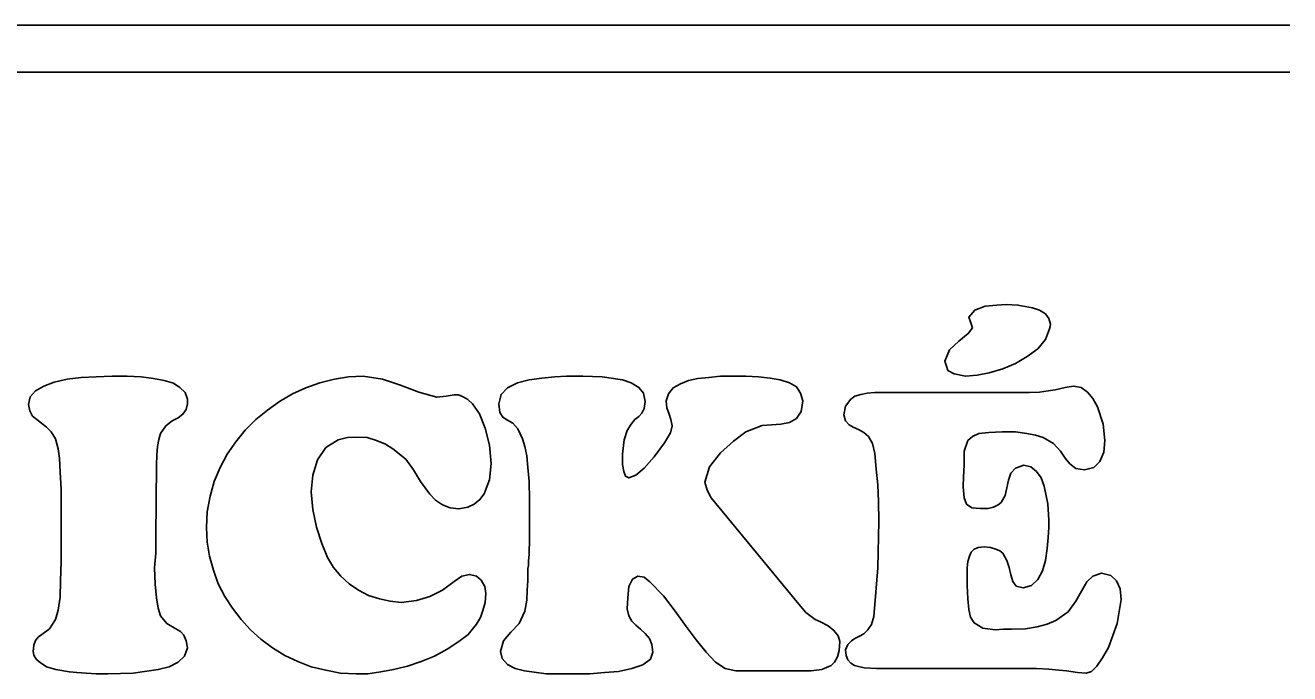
# Model space of a CAD drawing. Extents: x -866693 to -866303, y -1041966 to -1040244.
# Drawn here: x -866375.66 to -866366.72, y -1041631.07 to -1041626.49 of the extents above; entities that cross this region are included whole.
import ezdxf

# ---------------------------------------------------------------- set-up
doc = ezdxf.new("R2010")
doc.units = 0
doc.layers.add('Tabulka', color=7, linetype='Continuous')

msp = doc.modelspace()

# ---------------------------------------------------------------- linework, layer by layer
at = {"layer": 'Tabulka'}
for p, q in [((-866366.7176, -1041626.4881), (-866404.0809, -1041626.4881)), ((-866404.0809, -1041626.8185), (-866366.7176, -1041626.8185))]:
    msp.add_line(p, q, dxfattribs=at)
for points in [[(-866368.9612, -1041628.6261), (-866368.9901, -1041628.6674), (-866369.0562, -1041628.7211), (-866369.1222, -1041628.783), (-866369.1553, -1041628.8615), (-866369.147, -1041628.8904), (-866369.1346, -1041628.9276), (-866369.0892, -1041628.9523), (-866369.0107, -1041628.9689), (-866368.9282, -1041628.9606), (-866368.8414, -1041628.9441), (-866368.7464, -1041628.9152), (-866368.6556, -1041628.878), (-866368.573, -1041628.8285), (-866368.4987, -1041628.7748), (-866368.445, -1041628.7087), (-866368.4161, -1041628.6344), (-866368.4119, -1041628.6178), (-866368.4078, -1041628.6013), (-866368.4202, -1041628.56), (-866368.445, -1041628.527), (-866368.4863, -1041628.5022), (-866368.5358, -1041628.4857), (-866368.6391, -1041628.465), (-866368.7217, -1041628.4609), (-866368.7877, -1041628.465), (-866368.8703, -1041628.4733), (-866368.9447, -1041628.5022), (-866368.986, -1041628.5518), (-866368.9736, -1041628.5848)], [(-866375.4034, -1041629.9145), (-866375.4034, -1041630.278), (-866375.4076, -1041630.4142), (-866375.4117, -1041630.5299), (-866375.4241, -1041630.6207), (-866375.4447, -1041630.6868), (-866375.486, -1041630.7529), (-866375.5397, -1041630.7942), (-866375.5645, -1041630.8107), (-866375.5851, -1041630.8355), (-866375.5975, -1041630.8685), (-866375.6017, -1041630.9139), (-866375.5975, -1041630.9387), (-866375.581, -1041630.9676), (-866375.5521, -1041630.9924), (-866375.5067, -1041631.0213), (-866375.4406, -1041631.0419), (-866375.3456, -1041631.0585), (-866375.2919, -1041631.0626), (-866375.2259, -1041631.0667), (-866375.1557, -1041631.0709), (-866375.0731, -1041631.0709), (-866374.8955, -1041631.0667), (-866374.7179, -1041631.0419), (-866374.6395, -1041631.0213), (-866374.5775, -1041630.9883), (-866374.5321, -1041630.947), (-866374.5114, -1041630.8891), (-866374.5197, -1041630.8396), (-866374.5362, -1041630.7983), (-866374.561, -1041630.7735), (-866374.594, -1041630.7529), (-866374.656, -1041630.7157), (-866374.7014, -1041630.662), (-866374.7179, -1041630.6083), (-866374.7303, -1041630.534), (-866374.7386, -1041630.439), (-866374.7427, -1041630.3234), (-866374.7344, -1041630.2201), (-866374.7344, -1041630.1045), (-866374.7303, -1041629.5966), (-866374.7262, -1041629.5264), (-866374.722, -1041629.4644), (-866374.7138, -1041629.4149), (-866374.7014, -1041629.3736), (-866374.6642, -1041629.3199), (-866374.6188, -1041629.2827), (-866374.5775, -1041629.2621), (-866374.5445, -1041629.2373), (-866374.5197, -1041629.2043), (-866374.5114, -1041629.163), (-866374.5114, -1041629.1423), (-866374.5114, -1041629.1299), (-866374.528, -1041629.0845), (-866374.5651, -1041629.0473), (-866374.6105, -1041629.0184), (-866374.6766, -1041628.9978), (-866374.751, -1041628.9854), (-866374.8377, -1041628.973), (-866374.9368, -1041628.9689), (-866375.0442, -1041628.9689), (-866375.1557, -1041628.973), (-866375.263, -1041628.9771), (-866375.3621, -1041628.9895), (-866375.453, -1041629.0102), (-866375.5273, -1041629.0391), (-866375.5851, -1041629.0721), (-866375.6223, -1041629.1134), (-866375.6347, -1041629.1671), (-866375.6264, -1041629.2125), (-866375.6058, -1041629.2497), (-866375.5769, -1041629.2745), (-866375.5438, -1041629.2992), (-866375.5067, -1041629.3281), (-866375.4736, -1041629.3612), (-866375.4447, -1041629.4107), (-866375.4241, -1041629.4809), (-866375.4158, -1041629.547), (-866375.4117, -1041629.6461), (-866375.4034, -1041629.7659)]]:
    msp.add_lwpolyline(points, close=True, dxfattribs=at)
for points in [[(-866374.3752, -1041630.0384), (-866374.371, -1041630.1417), (-866374.3545, -1041630.2408), (-866374.3256, -1041630.3399), (-866374.2926, -1041630.4349), (-866374.2471, -1041630.5257), (-866374.1935, -1041630.6083), (-866374.1315, -1041630.6868), (-866374.0654, -1041630.7611), (-866373.9911, -1041630.8272), (-866373.9085, -1041630.8891), (-866373.8218, -1041630.9428), (-866373.7309, -1041630.9841), (-866373.636, -1041631.0213), (-866373.5327, -1041631.0461), (-866373.4295, -1041631.0667), (-866373.318, -1041631.0709), (-866373.2354, -1041631.0709), (-866373.1445, -1041631.0585), (-866373.0537, -1041631.0419), (-866372.9546, -1041631.0172), (-866372.8596, -1041630.9841), (-866372.7646, -1041630.947), (-866372.6737, -1041630.8974), (-866372.5912, -1041630.8437), (-866372.5251, -1041630.7942), (-866372.4673, -1041630.7198), (-866372.4384, -1041630.6744), (-866372.4218, -1041630.6248), (-866372.4053, -1041630.567), (-866372.4012, -1041630.5051), (-866372.4094, -1041630.4555), (-866372.4342, -1041630.4101), (-866372.4673, -1041630.3812), (-866372.5168, -1041630.3688), (-866372.5705, -1041630.3812), (-866372.6242, -1041630.4184), (-866372.7068, -1041630.4803), (-866372.7976, -1041630.5257), (-866372.8926, -1041630.5546), (-866373, -1041630.567), (-866373.0784, -1041630.5588), (-866373.1528, -1041630.5423), (-866373.2312, -1041630.5175), (-866373.3015, -1041630.4803), (-866373.3675, -1041630.4349), (-866373.4253, -1041630.3812), (-866373.479, -1041630.3193), (-866373.5203, -1041630.2491), (-866373.5616, -1041630.1499), (-866373.5988, -1041630.0343), (-866373.6236, -1041629.9104), (-866373.636, -1041629.7865), (-866373.6236, -1041629.6668), (-866373.5905, -1041629.5594), (-866373.5327, -1041629.4727), (-866373.446, -1041629.419), (-866373.3799, -1041629.4025), (-866373.3138, -1041629.3983), (-866373.2395, -1041629.4025), (-866373.1734, -1041629.4231), (-866373.1115, -1041629.4479), (-866373.0578, -1041629.4809), (-866372.9669, -1041629.5553), (-866372.9133, -1041629.6296), (-866372.8637, -1041629.7122), (-866372.7976, -1041629.803), (-866372.7563, -1041629.8443), (-866372.7068, -1041629.8774), (-866372.6531, -1041629.898), (-866372.5912, -1041629.9063), (-866372.5292, -1041629.8939), (-866372.4838, -1041629.8733), (-866372.4425, -1041629.8402), (-866372.4136, -1041629.7989), (-866372.3764, -1041629.6998), (-866372.364, -1041629.5842), (-866372.3764, -1041629.4562), (-866372.4053, -1041629.3364), (-866372.4466, -1041629.2332), (-866372.4962, -1041629.163), (-866372.5292, -1041629.134), (-866372.5622, -1041629.1134), (-866372.5953, -1041629.101), (-866372.6242, -1041629.101), (-866372.682, -1041629.1093), (-866372.7481, -1041629.1175), (-866372.8761, -1041629.0804), (-866373.0041, -1041629.0308), (-866373.1321, -1041628.9895), (-866373.2684, -1041628.9689), (-866373.3717, -1041628.973), (-866373.4708, -1041628.9895), (-866373.574, -1041629.0143), (-866373.6731, -1041629.0515), (-866373.7681, -1041629.0927), (-866373.859, -1041629.1464), (-866373.9457, -1041629.2084), (-866374.0283, -1041629.2745), (-866374.1026, -1041629.3488), (-866374.1687, -1041629.4314)], [(-866371.4266, -1041629.642), (-866371.4348, -1041629.5924), (-866371.4348, -1041629.5181), (-866371.4225, -1041629.419), (-866371.4018, -1041629.3529), (-866371.3729, -1041629.3075), (-866371.3481, -1041629.2745), (-866371.3192, -1041629.2538), (-866371.2986, -1041629.229), (-866371.2821, -1041629.196), (-866371.2738, -1041629.1464), (-866371.2862, -1041629.0886), (-866371.3192, -1041629.0473), (-866371.3729, -1041629.0143), (-866371.4348, -1041628.9936), (-866371.5794, -1041628.973), (-866371.7157, -1041628.9689), (-866371.7404, -1041628.9689), (-866371.7611, -1041628.9689), (-866371.8313, -1041628.9689), (-866371.9139, -1041628.973), (-866372.0047, -1041628.9812), (-866372.0956, -1041628.9936), (-866372.1782, -1041629.0143), (-866372.2484, -1041629.0515), (-866372.2938, -1041629.0969), (-866372.3103, -1041629.163), (-866372.3021, -1041629.2249), (-866372.2814, -1041629.2579), (-866372.2484, -1041629.2786), (-866372.2112, -1041629.2992), (-866372.1741, -1041629.3405), (-866372.141, -1041629.4107), (-866372.1245, -1041629.4644), (-866372.1121, -1041629.5305), (-866372.1039, -1041629.6131), (-866372.0956, -1041629.7122), (-866372.0915, -1041629.8402), (-866372.0915, -1041629.9724), (-866372.0915, -1041630.1128), (-866372.0956, -1041630.2284), (-866372.0997, -1041630.2738), (-866372.0997, -1041630.3069), (-866372.1039, -1041630.3275), (-866372.1039, -1041630.3358)], [(-866372.1039, -1041630.3358), (-866372.1039, -1041630.4142), (-866372.108, -1041630.4803), (-866372.1121, -1041630.5505), (-866372.1245, -1041630.629), (-866372.1658, -1041630.7157), (-866372.2236, -1041630.7776), (-866372.2773, -1041630.8396), (-866372.2979, -1041630.9139), (-866372.2856, -1041630.9635), (-866372.2484, -1041631.0048), (-866372.1947, -1041631.0337), (-866372.1286, -1041631.0502), (-866371.9758, -1041631.0709), (-866371.8396, -1041631.0709), (-866371.7611, -1041631.0709), (-866371.6661, -1041631.0709), (-866371.5629, -1041631.0626), (-866371.4638, -1041631.0543), (-866371.3688, -1041631.0337), (-866371.2903, -1041631.0089), (-866371.2366, -1041630.9676), (-866371.2201, -1041630.9181), (-866371.2284, -1041630.8644), (-866371.2449, -1041630.8231), (-866371.2738, -1041630.7859), (-866371.3068, -1041630.757), (-866371.3399, -1041630.7281), (-866371.3688, -1041630.6992), (-866371.3894, -1041630.662), (-866371.4018, -1041630.6125), (-866371.3977, -1041630.534), (-866371.3894, -1041630.4555), (-866371.3646, -1041630.4018), (-866371.3275, -1041630.3812), (-866371.2821, -1041630.3895), (-866371.2408, -1041630.4225), (-866371.1458, -1041630.5216), (-866371.0632, -1041630.629), (-866370.9847, -1041630.7364), (-866370.9145, -1041630.8313), (-866370.8443, -1041630.9181), (-866370.7782, -1041630.9883), (-866370.708, -1041631.0337), (-866370.6337, -1041631.0502), (-866370.101, -1041631.0502), (-866370.0266, -1041631.0419), (-866369.9606, -1041631.013), (-866369.9358, -1041630.9883), (-866369.9151, -1041630.9511), (-866369.9027, -1041630.9057), (-866369.8986, -1041630.8437), (-866369.911, -1041630.8024), (-866369.9399, -1041630.7653), (-866369.9812, -1041630.7322), (-866370.0349, -1041630.7033), (-866370.0721, -1041630.6868), (-866370.101, -1041630.6661), (-866370.1381, -1041630.6372), (-866370.1877, -1041630.5794), (-866370.8071, -1041629.8278), (-866370.836, -1041629.7741), (-866370.8526, -1041629.7163), (-866370.8195, -1041629.609), (-866370.7411, -1041629.5098), (-866370.6502, -1041629.4273), (-866370.5635, -1041629.3612), (-866370.4479, -1041629.3158), (-866370.3157, -1041629.3075), (-866370.2538, -1041629.2951), (-866370.2042, -1041629.2662), (-866370.1712, -1041629.2166), (-866370.1588, -1041629.1423), (-866370.1753, -1041629.0886), (-866370.2042, -1041629.0432), (-866370.2538, -1041629.0143), (-866370.3198, -1041628.9936), (-866370.39, -1041628.9812), (-866370.4726, -1041628.973), (-866370.5635, -1041628.9689), (-866370.6502, -1041628.9689), (-866370.7411, -1041628.9689), (-866370.8237, -1041628.9771), (-866370.9021, -1041628.9854), (-866370.9682, -1041628.9978), (-866371.026, -1041629.0225), (-866371.0756, -1041629.0515), (-866371.1086, -1041629.0927), (-866371.1251, -1041629.1423), (-866371.121, -1041629.1919), (-866371.1045, -1041629.2373), (-866371.0921, -1041629.2745), (-866371.0838, -1041629.3199), (-866371.0962, -1041629.3694), (-866371.1375, -1041629.4396), (-866371.2118, -1041629.5388), (-866371.2821, -1041629.6172), (-866371.3399, -1041629.6668), (-866371.3894, -1041629.6874), (-866371.4142, -1041629.675), (-866371.4266, -1041629.642)], [(-866369.0231, -1041629.6792), (-866369.019, -1041629.5966), (-866369.019, -1041629.4975), (-866368.9942, -1041629.4231), (-866368.9612, -1041629.3942), (-866368.9158, -1041629.3736), (-866368.8456, -1041629.3653), (-866368.7506, -1041629.3612), (-866368.6556, -1041629.3612), (-866368.5771, -1041629.3736), (-866368.5152, -1041629.386), (-866368.4615, -1041629.4025), (-866368.3872, -1041629.4438), (-866368.3376, -1041629.4975), (-866368.3046, -1041629.547), (-866368.2715, -1041629.5883), (-866368.2302, -1041629.6213), (-866368.1683, -1041629.6296), (-866368.1022, -1041629.6131), (-866368.0609, -1041629.5718), (-866368.032, -1041629.5057), (-866368.0238, -1041629.4231), (-866368.0361, -1041629.3075), (-866368.0774, -1041629.1836), (-866368.1105, -1041629.1258), (-866368.1476, -1041629.0804), (-866368.1931, -1041629.0473), (-866368.2468, -1041629.0391), (-866368.3046, -1041629.0473), (-866368.3748, -1041629.0638), (-866368.4243, -1041629.0721), (-866368.4863, -1041629.0804), (-866368.5565, -1041629.0845), (-866368.6432, -1041629.0845), (-866368.7671, -1041629.0845), (-866368.8951, -1041629.0845), (-866369.0231, -1041629.0845), (-866369.1553, -1041629.0845), (-866369.2833, -1041629.0845), (-866369.4072, -1041629.0845), (-866369.5311, -1041629.0845), (-866369.6508, -1041629.0845), (-866369.7045, -1041629.0886), (-866369.75, -1041629.0969), (-866369.7912, -1041629.1093), (-866369.8202, -1041629.1299), (-866369.8573, -1041629.1795), (-866369.8697, -1041629.2414), (-866369.8573, -1041629.2827), (-866369.8325, -1041629.3116), (-866369.8036, -1041629.3281), (-866369.7665, -1041629.3447), (-866369.7293, -1041629.3653), (-866369.6963, -1041629.3942), (-866369.6674, -1041629.4438), (-866369.6508, -1041629.514), (-866369.6426, -1041629.6255), (-866369.6302, -1041629.737), (-866369.6261, -1041629.8526), (-866369.6219, -1041629.993)], [(-866374.1687, -1041629.4314), (-866374.2306, -1041629.5181), (-866374.2802, -1041629.6131), (-866374.3215, -1041629.7122), (-866374.3504, -1041629.8154), (-866374.371, -1041629.9269), (-866374.3752, -1041630.0384)], [(-866369.6219, -1041629.993), (-866369.6302, -1041630.3234), (-866369.6591, -1041630.6661), (-866369.6756, -1041630.724), (-866369.7004, -1041630.7611), (-866369.7293, -1041630.79), (-866369.7582, -1041630.8066), (-866369.7912, -1041630.8231), (-866369.816, -1041630.8396), (-866369.8408, -1041630.8644), (-866369.8573, -1041630.9015), (-866369.8532, -1041630.9428), (-866369.8408, -1041630.9717), (-866369.8202, -1041630.9965), (-866369.7954, -1041631.013), (-866369.7252, -1041631.0296), (-866369.6385, -1041631.0337), (-866369.6054, -1041631.0337), (-866369.5806, -1041631.0337), (-866368.6184, -1041631.0337), (-866368.5069, -1041631.0337), (-866368.4202, -1041631.0378), (-866368.35, -1041631.0461), (-866368.2963, -1041631.0502), (-866368.2179, -1041631.0626), (-866368.1559, -1041631.0667), (-866368.1187, -1041631.0543), (-866368.0816, -1041631.0172), (-866368.0403, -1041630.9594), (-866367.999, -1041630.885), (-866367.937, -1041630.7157), (-866367.9081, -1041630.5464), (-866367.9164, -1041630.4721), (-866367.9412, -1041630.4142), (-866367.9825, -1041630.3771), (-866368.0485, -1041630.3606), (-866368.1105, -1041630.3812), (-866368.1518, -1041630.4225), (-866368.1889, -1041630.4886), (-866368.2302, -1041630.5588), (-866368.2839, -1041630.6331), (-866368.3706, -1041630.6951), (-866368.4326, -1041630.7198), (-866368.5028, -1041630.7405), (-866368.5854, -1041630.7529), (-866368.6845, -1041630.757), (-866368.7423, -1041630.757), (-866368.8001, -1041630.7611), (-866368.8869, -1041630.7487), (-866368.9488, -1041630.7116), (-866368.9736, -1041630.6703), (-866368.986, -1041630.6166), (-866368.9942, -1041630.5423), (-866368.9984, -1041630.4473), (-866368.9984, -1041630.3812), (-866368.9984, -1041630.3234), (-866368.9942, -1041630.278), (-866368.9818, -1041630.2408), (-866368.9694, -1041630.2119), (-866368.9488, -1041630.1912), (-866368.9199, -1041630.1788), (-866368.8786, -1041630.1747), (-866368.8332, -1041630.1788), (-866368.796, -1041630.1912), (-866368.7671, -1041630.2036), (-866368.7464, -1041630.2201), (-866368.7175, -1041630.2697), (-866368.701, -1041630.3193), (-866368.6886, -1041630.3729), (-866368.6762, -1041630.4184), (-866368.6515, -1041630.4514), (-866368.6019, -1041630.4638), (-866368.5441, -1041630.4473), (-866368.4987, -1041630.406), (-866368.4656, -1041630.344), (-866368.445, -1041630.2697), (-866368.4326, -1041630.1871), (-866368.4243, -1041630.1086), (-866368.4202, -1041630.0384), (-866368.4202, -1041629.9848), (-866368.4285, -1041629.8691), (-866368.4532, -1041629.7452), (-866368.4739, -1041629.6874), (-866368.5069, -1041629.642), (-866368.5482, -1041629.609), (-866368.5978, -1041629.5966), (-866368.6556, -1041629.6172), (-866368.6886, -1041629.6544), (-866368.7052, -1041629.7039), (-866368.7175, -1041629.7576), (-866368.7299, -1041629.8113), (-866368.7588, -1041629.8609), (-866368.7795, -1041629.8774), (-866368.8125, -1041629.8939), (-866368.8497, -1041629.9022), (-866368.9034, -1041629.9022), (-866368.9653, -1041629.898), (-866369.0025, -1041629.8733), (-866369.019, -1041629.8278), (-866369.0273, -1041629.7494), (-866369.0231, -1041629.6792)]]:
    msp.add_lwpolyline(points, dxfattribs=at)

doc.saveas('drawing.dxf')
